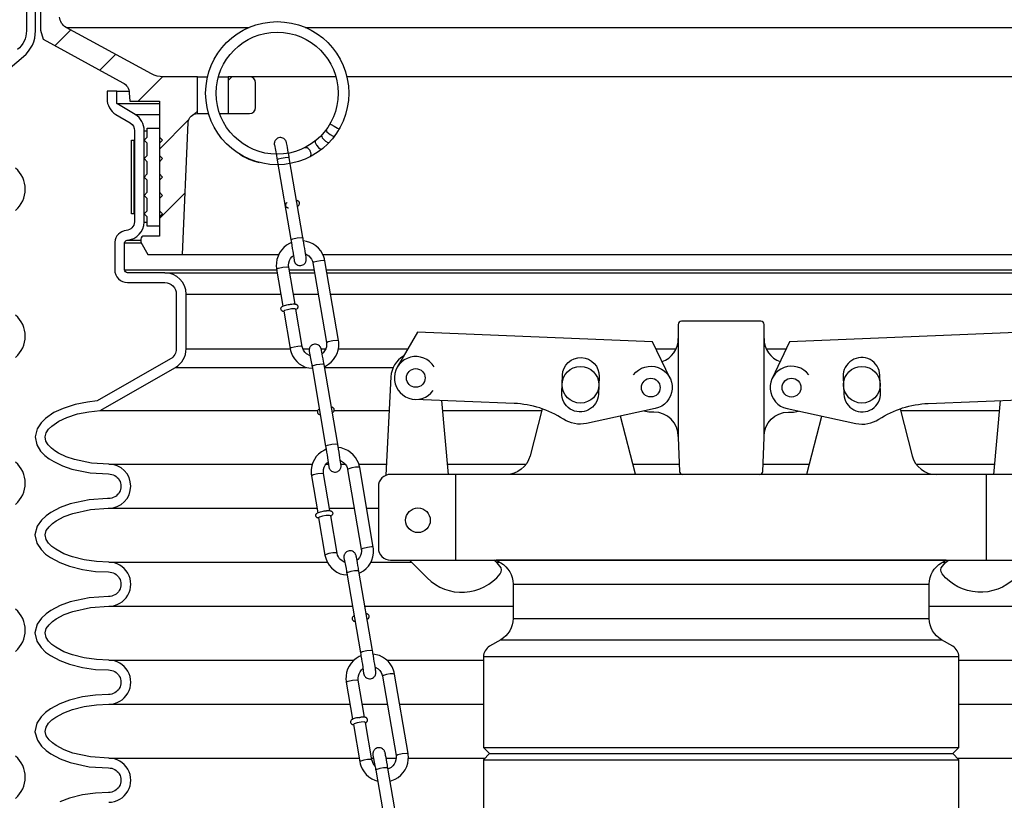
# Model space of a CAD drawing. Extents: x -169 to 7270, y -140 to 2984.
# Tile 622 of 656: x 6738.54 to 6748.59, y 974.54 to 982.5. Entities that reach past the tile are written whole.
import ezdxf

# ---------------------------------------------------------------- set-up
doc = ezdxf.new("R2010")
doc.units = 0
doc.header["$MEASUREMENT"] = 0
doc.header["$PDSIZE"] = 1
doc.layers.get('DEFPOINTS').update_dxf_attribs({"linetype": 'CONTINUOUS'})
for name, color, linetype in [('ADAPTOR', 3, 'CONTINUOUS'), ('DIM', 3, 'CONTINUOUS'), ('FILL-CAP', 1, 'CONTINUOUS'), ('MULTI-PORT-SHROUD', 1, 'CONTINUOUS'), ('MULTI-PORT-SPILL-BUCKET', 1, 'CONTINUOUS'), ('MULTI-PORT-SPILL-BUCKET-HATCH', 7, 'CONTINUOUS'), ('MULTI-PORT-SPILL-BUCKET-SHROUD', 1, 'CONTINUOUS')]:
    doc.layers.add(name, color=color, linetype=linetype)
doc.styles.add('SIMPLEX', font='simplex')
doc.dimstyles.new('DIM64', dxfattribs={"dimscale": 64, "dimtxt": 0.09375, "dimasz": 0.09375, "dimexe": 0.0625, "dimexo": 0.0625, "dimgap": 0.046875, "dimtad": 1, "dimdec": 4, "dimzin": 3, "dimdsep": 46, "dimlunit": 4, "dimtxsty": 'SIMPLEX', "dimcen": 0, "dimclrd": 256, "dimclre": 256, "dimclrt": 256, "dimadec": 0, "dimazin": 0, "dimtfac": 1, "dimtdec": 4, "dimtmove": 0, "dimatfit": 3, "dimfxl": 1, "dimfrac": 2, "dimtolj": 1, "dimtzin": 0, "dimarcsym": 0})

# ---------------------------------------------------------------- blocks, each defined once
blk = doc.blocks.new('*D74')
at = {"layer": 'DEFPOINTS', "color": 0, "transparency": 16777216}
for p in [(7015.7, 978.296), (6391.694, 978.015), (6391.694, 700.523)]:
    blk.add_point(p, dxfattribs=at)
at = {"layer": 'DIM', "lineweight": -2, "transparency": 16777216}
for p, q in [((7015.7, 974.296), (7015.7, 696.523)), ((6391.694, 974.015), (6391.694, 696.523)), ((7009.7, 700.523), (6397.694, 700.523))]:
    blk.add_line(p, q, dxfattribs=at)
at = {"layer": 'DIM', "transparency": 16777216}
for points in [[(6397.694, 701.523), (6397.694, 699.523), (6391.694, 700.523)], [(7009.7, 701.523), (7009.7, 699.523), (7015.7, 700.523)]]:
    blk.add_solid(points, dxfattribs=at)
at = {"layer": 'DIM', "transparency": 16777216, "insert": (6703.697, 708.095), "char_height": 6, "attachment_point": 5, "style": 'SIMPLEX'}
blk.add_mtext('\\A1;52\'-0" (F.V. TANK SLAB)', dxfattribs=at)

msp = doc.modelspace()

# ---------------------------------------------------------------- hatches: boundary and pattern name
at = {"layer": 'MULTI-PORT-SPILL-BUCKET-HATCH', "linetype": 'Continuous'}
h = msp.add_hatch(dxfattribs=at)
h.set_pattern_fill('LINE', color=256, scale=4, angle=45, style=0)
h.set_pattern_definition([(45, (-1092.26194, -220.5046), (-0.35355339, 0.35355339), [])])
edge = h.paths.add_edge_path(flags=17)
edge.add_line((6739.76295, 984.13971), (6739.76295, 984.54596))
edge.add_line((6739.76295, 984.54596), (6739.7942, 984.57721))
edge.add_line((6739.7942, 984.57721), (6739.8567, 984.57721))
edge.add_line((6739.8567, 984.57721), (6739.88967, 984.54424))
edge.add_line((6739.88967, 984.54424), (6739.90743, 984.20549))
edge.add_arc((6739.84501, 984.20222), 0.0625, -89.997947, 3.00213, ccw=False)
edge.add_line((6739.84501, 984.13971), (6739.76295, 984.13971))
edge = h.paths.add_edge_path()
edge.add_line((6740.88489, 981.92096), (6740.66641, 981.92096))
edge.add_line((6740.66641, 981.92096), (6740.66641, 981.54596))
edge.add_line((6740.66641, 981.54596), (6740.88489, 981.54596))
edge.add_arc((6740.88489, 981.60846), 0.0625, 270, 360)
edge.add_line((6740.94739, 981.60846), (6740.94739, 981.85846))
edge.add_arc((6740.88489, 981.85846), 0.0625, 360, 450)
edge = h.paths.add_edge_path()
edge.add_arc((6739.01981, 984.01471), 0.125, 90, 182, ccw=False)
edge.add_line((6739.01981, 984.13971), (6739.38795, 984.13971))
edge.add_line((6739.38795, 984.13971), (6739.38795, 984.54596))
edge.add_line((6739.38795, 984.54596), (6739.3567, 984.57721))
edge.add_line((6739.3567, 984.57721), (6739.01714, 984.57721))
edge.add_arc((6739.01714, 984.56222), 0.015, 89.988796, 191.010479)
edge.add_line((6739.00242, 984.55935), (6739.02359, 984.45043))
edge.add_arc((6738.99291, 984.44447), 0.03125, -90.001442, 10.998303, ccw=False)
edge.add_line((6738.99291, 984.41322), (6738.80098, 984.41322))
edge.add_arc((6738.80098, 984.44447), 0.03125, 169.000573, 270.000319, ccw=False)
edge.add_line((6738.7703, 984.45043), (6738.79147, 984.55936))
edge.add_arc((6738.77637, 984.5619), 0.01532, 350.426599, 451.426344)
edge.add_line((6738.77599, 984.57721), (6738.60518, 984.57721))
edge.add_line((6738.60518, 984.57721), (6738.57708, 984.54601))
edge.add_line((6738.57708, 984.54601), (6738.59994, 984.10986))
edge.add_arc((6738.84961, 984.12295), 0.25001, 182.999594, 197.899614)
edge.add_line((6738.6117, 984.0461), (6738.67167, 983.86044))
edge.add_arc((6738.43377, 983.7836), 0.25, 1.999905, 17.899997, ccw=False)
edge.add_line((6738.68361, 983.79232), (6738.69986, 983.32721))
edge.add_line((6738.69986, 983.32721), (6738.7504, 983.32721))
edge.add_line((6738.7504, 983.32721), (6738.7504, 982.39677))
edge.add_line((6738.7504, 982.39677), (6738.77785, 982.30378))
edge.add_line((6738.77785, 982.30378), (6739.59215, 981.86064))
edge.add_arc((6739.5324, 981.75085), 0.125, 2.999956, 61.445298, ccw=False)
edge.add_line((6739.65723, 981.75739), (6739.66176, 981.67096))
edge.add_line((6739.66176, 981.67096), (6739.96544, 981.67096))
edge.add_line((6739.96544, 981.67096), (6739.96544, 980.29596))
edge.add_line((6739.96544, 980.29596), (6739.80669, 980.29596))
edge.add_arc((6739.80669, 980.26471), 0.03125, 90, 180)
edge.add_line((6739.77544, 980.26471), (6739.77544, 980.23346))
edge.add_line((6739.77544, 980.23346), (6739.84761, 980.10846))
edge.add_line((6739.84761, 980.10846), (6740.20045, 980.10846))
edge.add_line((6740.20045, 980.10846), (6740.25929, 981.4563))
edge.add_arc((6740.35295, 981.45221), 0.09375, 90, 177.500009, ccw=False)
edge.add_line((6740.35295, 981.54596), (6740.35295, 981.92096))
edge.add_line((6740.35295, 981.92096), (6740.00255, 981.92096))
edge.add_arc((6740.00255, 982.17096), 0.25, 241.444909, 269.999756, ccw=False)
edge.add_line((6739.88306, 981.95137), (6739.01172, 982.42555))
edge.add_arc((6739.07147, 982.53535), 0.125, 182.000071, 241.445207, ccw=False)
edge.add_line((6738.94655, 982.53098), (6738.89488, 984.01035))

# ---------------------------------------------------------------- linework, layer by layer
at = {"layer": 'ADAPTOR', "color": 7}
for p, q in [((6743.57598, 976.74503), (6747.82598, 976.74503)), ((6743.57598, 976.393), (6747.82651, 976.393)), ((6743.45038, 976.17677), (6747.95158, 976.17677)), ((6748.12726, 976.00251), (6743.2747, 976.00251)), ((6743.27416, 975.0773), (6748.12673, 975.0773)), ((6743.33666, 975.0148), (6748.06423, 975.0148)), ((6743.27416, 974.9523), (6748.12673, 974.9523))]:
    msp.add_line(p, q, dxfattribs=at)
at = {"layer": 'ADAPTOR', "linetype": 'Continuous'}
msp.add_lwpolyline([(6748.12673, 974.02709), (6748.12673, 974.9523), (6748.06423, 975.0148), (6748.12673, 975.0773), (6748.12673, 976.00217, 0.26792575), (6748.06424, 976.11041), (6747.95043, 976.17613, -0.26792575), (6747.82544, 976.39263), (6747.82544, 976.74487, -0.26744182), (6747.95004, 976.96114), (6747.99775, 976.98881), (6743.40314, 976.98881), (6743.45085, 976.96114, -0.26744182), (6743.57544, 976.74487), (6743.57544, 976.39263, -0.26792575), (6743.45046, 976.17613), (6743.33665, 976.11041, 0.26792575), (6743.27416, 976.00217), (6743.27416, 975.0773), (6743.33666, 975.0148), (6743.27416, 974.9523), (6743.27416, 974.02709)], format="xyb", dxfattribs=at)
at = {"layer": 'FILL-CAP', "linetype": 'Continuous'}
for p, q in [((6742.91539, 977.86381), (6742.84951, 978.61793)), ((6748.4855, 977.86381), (6748.55138, 978.61793)), ((6745.26294, 978.24931), (6745.26294, 978.23881))]:
    msp.add_line(p, q, dxfattribs=at)
at = {"layer": 'FILL-CAP', "color": 2, "linetype": 'Continuous'}
for p, q in [((6744.82498, 977.86457), (6744.67225, 978.45874)), ((6746.57591, 977.86457), (6746.72864, 978.45874)), ((6742.99294, 976.98881), (6742.99294, 977.86381)), ((6748.40794, 976.98881), (6748.40794, 977.86381))]:
    msp.add_line(p, q, dxfattribs=at)
at = {"layer": 'FILL-CAP', "linetype": 'Continuous'}
for points in [[(6746.09467, 977.86381, 0.40402622), (6746.1259, 977.89397), (6746.13794, 978.23881), (6746.13794, 978.24931), (6746.13794, 979.39506, 0.41421356), (6746.10669, 979.42631), (6745.29419, 979.42631, 0.41421356), (6745.26294, 979.39506), (6745.26294, 978.23881), (6745.27499, 977.89397, 0.40402622), (6745.30622, 977.86381)], [(6742.4587, 979.06988, 0.2587825), (6742.32867, 978.86016), (6742.27772, 977.85434)], [(6744.80632, 978.87964, -1.44499019), (6745.02802, 978.53552), (6744.3256, 978.38393, -0.19970767), (6744.08987, 978.42723, 0.13452379), (6743.58629, 978.58769), (6742.57367, 978.62926)], [(6746.59457, 978.87964, 1.44499019), (6746.37287, 978.53552), (6747.07529, 978.38393, 0.19970767), (6747.31102, 978.42723, -0.13452379), (6747.8146, 978.58769), (6748.82722, 978.62926)]]:
    msp.add_lwpolyline(points, format="xyb", dxfattribs=at)
for points in [[(6745.17937, 978.84341), (6745.0011, 979.2177), (6742.60187, 979.31618), (6742.39352, 978.95775)], [(6749.00737, 978.95775), (6748.79902, 979.31618), (6746.39979, 979.2177), (6746.22152, 978.84341)]]:
    msp.add_lwpolyline(points, dxfattribs=at)
for points in [[(6744.07983, 978.87645, -1), (6744.45451, 978.86107), (6744.44713, 978.68122, -1.00000015), (6744.07244, 978.6966)], [(6747.32106, 978.87645, 1), (6746.94638, 978.86107), (6746.95376, 978.68122, 1.00000015), (6747.32845, 978.6966)], [(6749.07544, 976.98881, 0.41421356), (6749.20044, 977.11381), (6749.20044, 977.73881, 0.41421356), (6749.07544, 977.86381), (6742.32544, 977.86381, 0.41421356), (6742.20044, 977.73881), (6742.20044, 977.11381, 0.41421356), (6742.32544, 976.98881)]]:
    msp.add_lwpolyline(points, format="xyb", close=True, dxfattribs=at)
at = {"layer": 'FILL-CAP', "color": 2, "linetype": 'Continuous'}
for points in [[(6743.87283, 978.53337), (6743.74898, 978.05157, -0.34229985), (6743.50685, 977.86381)], [(6745.26294, 978.24931, 0.41421356), (6745.01294, 978.49931), (6744.98194, 978.49931, -0.08282474), (6744.90969, 978.50998)], [(6746.13794, 978.24931, -0.41421356), (6746.38794, 978.49931), (6746.41895, 978.49931, 0.08282474), (6746.4912, 978.50998)], [(6747.52806, 978.53337), (6747.65191, 978.05157, 0.34229985), (6747.89404, 977.86381)], [(6742.51762, 976.98881), (6742.70047, 976.80669, 0.44640039), (6743.44374, 976.84861, 0.36107386), (6743.44228, 976.92845, 0.04329968), (6743.38041, 976.98881)], [(6748.88327, 976.98881), (6748.70042, 976.80669, -0.44640039), (6747.95715, 976.84861, -0.36107386), (6747.95861, 976.92845, -0.04329968), (6748.02048, 976.98881)]]:
    msp.add_lwpolyline(points, format="xyb", dxfattribs=at)
at = {"layer": 'FILL-CAP', "color": 1, "linetype": 'Continuous'}
for centre, radius in [((6742.58264, 978.84782), 0.0955), ((6744.26348, 978.77883), 0.1875), ((6747.13741, 978.77883), 0.1875), ((6744.98194, 978.74931), 0.0955), ((6746.41894, 978.74931), 0.096), ((6742.60494, 977.39581), 0.126)]:
    msp.add_circle(centre, radius, dxfattribs=at)
at = {"layer": 'FILL-CAP', "color": 2, "linetype": 'Continuous'}
for centre, start, end in [((6745.01294, 979.24931), 289.892293, 0), ((6746.38794, 979.24931), 180, 250.107707)]:
    msp.add_arc(centre, 0.25, start, end, dxfattribs=at)
at = {"layer": 'FILL-CAP', "linetype": 'Continuous'}
msp.add_arc((6742.58272, 978.84782), 0.2188, 31.207476, 324.090131, dxfattribs=at)
at = {"layer": 'MULTI-PORT-SHROUD', "color": 1, "linetype": 'Continuous'}
for points in [[(6737.94432, 981.59537), (6738.57765, 982.1268, 0.22169529), (6738.70045, 982.39012), (6738.70045, 983.27355), (6738.6067, 983.27355), (6738.6067, 982.39013, -0.22169529), (6738.51739, 982.19861)], [(6738.49578, 980.5581, 0.46630723), (6738.49578, 980.989)], [(6738.49578, 979.0581, 0.46630723), (6738.49578, 979.489)], [(6738.49578, 977.5581, 0.46630723), (6738.49578, 977.989)], [(6738.49578, 976.0581, 0.46630723), (6738.49578, 976.489)], [(6738.49578, 974.5581, 0.46630694), (6738.49578, 974.989)]]:
    msp.add_lwpolyline(points, format="xyb", dxfattribs=at)
at = {"layer": 'MULTI-PORT-SPILL-BUCKET', "color": 7, "linetype": 'Continuous'}
for p, q in [((6739.01172, 982.42555), (6740.88172, 982.42555)), ((6741.45389, 982.42555), (6752.38917, 982.42555)), ((6740.35295, 981.92096), (6740.45696, 981.92096)), ((6740.56767, 981.92096), (6740.66641, 981.92096)), ((6741.76794, 981.92096), (6740.88489, 981.92096)), ((6750.516, 981.92096), (6741.87866, 981.92096)), ((6740.35295, 981.54596), (6740.46769, 981.54596)), ((6740.58042, 981.54596), (6740.66641, 981.54596)), ((6740.20045, 980.10846), (6741.18453, 980.10846)), ((6741.63323, 980.10846), (6751.20045, 980.10846))]:
    msp.add_line(p, q, dxfattribs=at)
at = {"layer": 'MULTI-PORT-SPILL-BUCKET', "color": 1, "linetype": 'Continuous'}
for p, q in [((6741.35931, 979.54605), (6741.35943, 979.5461)), ((6741.71459, 977.43809), (6741.71471, 977.43814)), ((6741.99076, 975.38084), (6741.97764, 975.37804)), ((6742.00394, 975.38298), (6741.99076, 975.38084)), ((6741.99861, 975.38181), (6742.00043, 975.38211)), ((6742.00043, 975.38211), (6742.00225, 975.3824)), ((6742.00225, 975.3824), (6742.01265, 975.38391)), ((6742.00418, 975.38301), (6742.00394, 975.38298)), ((6742.00443, 975.38304), (6742.00418, 975.38301)), ((6742.01265, 975.38391), (6742.02267, 975.38508)), ((6742.02562, 975.38567), (6742.02259, 975.38527)), ((6742.02857, 975.38601), (6742.02562, 975.38567)), ((6742.04124, 975.38691), (6742.02857, 975.38601)), ((6742.05225, 975.38688), (6742.04124, 975.38691)), ((6742.05898, 975.38646), (6742.05225, 975.38688)), ((6742.06543, 975.38548), (6742.05898, 975.38646)), ((6742.06894, 975.3846), (6742.06543, 975.38548)), ((6742.07256, 975.38331), (6742.06894, 975.3846)), ((6742.07568, 975.38181), (6742.07256, 975.38331)), ((6742.07881, 975.37985), (6742.07568, 975.38181)), ((6742.08183, 975.37734), (6742.07881, 975.37985)), ((6741.91717, 975.34109), (6741.91697, 975.33597)), ((6741.91697, 975.33597), (6741.91775, 975.33088)), ((6741.91829, 975.34593), (6741.91717, 975.34109)), ((6741.91775, 975.33088), (6741.91949, 975.32609)), ((6741.92021, 975.35035), (6741.91829, 975.34593)), ((6741.91949, 975.32609), (6741.92205, 975.32178)), ((6741.92279, 975.35428), (6741.92021, 975.35035)), ((6741.92205, 975.32178), (6741.92473, 975.31863)), ((6741.92571, 975.35755), (6741.92279, 975.35428)), ((6741.92473, 975.31863), (6741.92774, 975.316)), ((6741.93028, 975.36133), (6741.92571, 975.35755)), ((6741.92774, 975.316), (6741.93084, 975.31395)), ((6741.93501, 975.36418), (6741.93028, 975.36133)), ((6741.93084, 975.31395), (6741.93395, 975.31238)), ((6741.93395, 975.31238), (6741.93749, 975.31105)), ((6741.94405, 975.36833), (6741.93501, 975.36418)), ((6741.93749, 975.31105), (6741.94092, 975.31013)), ((6741.94092, 975.31013), (6741.94648, 975.30916)), ((6741.95441, 975.37193), (6741.94405, 975.36833)), ((6741.95439, 975.31947), (6741.94599, 975.31287)), ((6741.98463, 975.3287), (6741.95439, 975.31947)), ((6741.96538, 975.37503), (6741.95441, 975.37193)), ((6741.97764, 975.37804), (6741.96538, 975.37503)), ((6742.0246, 975.33568), (6741.98463, 975.3287)), ((6742.05744, 975.33748), (6742.0246, 975.33568)), ((6742.06931, 975.33333), (6742.05744, 975.33748)), ((6742.06987, 975.33012), (6742.06999, 975.33017)), ((6742.06999, 975.33017), (6742.07627, 975.33367)), ((6742.07627, 975.33367), (6742.0822, 975.33869)), ((6742.08456, 975.37432), (6742.08183, 975.37734)), ((6742.0822, 975.33869), (6742.08495, 975.34202)), ((6742.0872, 975.37019), (6742.08456, 975.37432)), ((6742.08495, 975.34202), (6742.08734, 975.34594)), ((6742.08907, 975.36559), (6742.0872, 975.37019)), ((6742.08734, 975.34594), (6742.08911, 975.35048)), ((6742.09006, 975.36053), (6742.08907, 975.36559)), ((6742.08911, 975.35048), (6742.09006, 975.35539)), ((6742.09006, 975.35539), (6742.09006, 975.36053))]:
    msp.add_line(p, q, dxfattribs=at)
at = {"layer": 'MULTI-PORT-SPILL-BUCKET', "linetype": 'Continuous'}
msp.add_lwpolyline([(6738.7504, 983.32721), (6738.7504, 982.39677), (6738.77785, 982.30378), (6739.59215, 981.86064, -0.26069176), (6739.65723, 981.75739), (6739.66176, 981.67096), (6739.96544, 981.67096), (6739.96544, 980.29596), (6739.80669, 980.29596, 0.41421356), (6739.77544, 980.26471), (6739.77544, 980.23346), (6739.84761, 980.10846), (6740.20045, 980.10846), (6740.25929, 981.4563, -0.40149071), (6740.35295, 981.54596), (6740.35295, 981.54596), (6740.35295, 981.92096), (6740.00255, 981.92096, -0.12524277), (6739.88306, 981.95137), (6739.01172, 982.42555, -0.265356), (6738.94655, 982.53098)], format="xyb", dxfattribs=at)
msp.add_lwpolyline([(6740.88489, 981.92096), (6740.66641, 981.92096), (6740.66641, 981.54596), (6740.88489, 981.54596, 0.41421356), (6740.94739, 981.60846), (6740.94739, 981.85846, 0.41421356)], format="xyb", close=True, dxfattribs=at)
at = {"layer": 'MULTI-PORT-SPILL-BUCKET', "color": 7, "linetype": 'Continuous'}
for points in [[(6741.70765, 981.44264), (6741.71885, 981.43503), (6741.75092, 981.41599), (6741.78486, 981.39684), (6741.8008, 981.38878)], [(6741.6206, 981.3257), (6741.62737, 981.29993), (6741.66047, 981.26557), (6741.68519, 981.25113), (6741.6979, 981.25134)], [(6741.66672, 981.38049), (6741.67613, 981.36027), (6741.71025, 981.33154), (6741.73851, 981.3167), (6741.75278, 981.31648)], [(6741.55695, 981.2671), (6741.556, 981.25036), (6741.56906, 981.22488), (6741.59079, 981.19861), (6741.61147, 981.18259), (6741.62145, 981.18136)], [(6741.50534, 981.10605), (6741.51143, 981.11703), (6741.51378, 981.13188), (6741.51182, 981.14703), (6741.50582, 981.16322), (6741.50347, 981.16762), (6741.49444, 981.18028), (6741.48407, 981.18995), (6741.4727, 981.19652), (6741.4472, 981.19678)], [(6741.29122, 981.09288), (6741.27889, 981.0966), (6741.24757, 981.09488), (6741.20933, 981.08837), (6741.17889, 981.07959), (6741.168, 981.07191)], [(6741.30774, 980.25588), (6741.32599, 980.26627), (6741.37216, 980.27681), (6741.41334, 980.28075), (6741.43093, 980.27705)], [(6741.65509, 980.04202), (6741.64236, 980.04565), (6741.61096, 980.04389), (6741.57289, 980.0374), (6741.54268, 980.02866), (6741.53187, 980.021)], [(6741.16211, 979.95877), (6741.18057, 979.96915), (6741.22656, 979.97961), (6741.26772, 979.9835), (6741.28533, 979.97978)], [(6741.67023, 979.20966), (6741.68891, 979.22002), (6741.7347, 979.23042), (6741.77587, 979.23431), (6741.79347, 979.23058)], [(6741.42369, 979.16843), (6741.41069, 979.17199), (6741.37924, 979.17017), (6741.34127, 979.16367), (6741.31121, 979.15495), (6741.30048, 979.14733)], [(6741.6465, 978.98491), (6741.63417, 978.98863), (6741.60285, 978.98691), (6741.56461, 978.9804), (6741.53417, 978.97162), (6741.52327, 978.96394)], [(6741.66224, 978.15244), (6741.6805, 978.16282), (6741.72666, 978.17336), (6741.76784, 978.1773), (6741.78543, 978.17361)], [(6742.01037, 977.93406), (6741.99765, 977.93769), (6741.96625, 977.93593), (6741.92817, 977.92943), (6741.89796, 977.92069), (6741.88715, 977.91304)], [(6741.51739, 977.8508), (6741.53585, 977.86118), (6741.58184, 977.87165), (6741.62301, 977.87554), (6741.64061, 977.87181)], [(6742.02552, 977.10169), (6742.04419, 977.11205), (6742.08999, 977.12245), (6742.13116, 977.12634), (6742.14875, 977.12261)], [(6741.77897, 977.06047), (6741.76598, 977.06403), (6741.73452, 977.06221), (6741.69655, 977.0557), (6741.66649, 977.04698), (6741.65577, 977.03936)], [(6742.00178, 976.87695), (6741.98945, 976.88066), (6741.95813, 976.87894), (6741.91989, 976.87243), (6741.88946, 976.86365), (6741.87856, 976.85598)], [(6742.01752, 976.04447), (6742.03578, 976.05486), (6742.08194, 976.0654), (6742.12312, 976.06933), (6742.14071, 976.06564)], [(6742.36565, 975.82609), (6742.35293, 975.82972), (6742.32153, 975.82796), (6742.28345, 975.82147), (6742.25324, 975.81272), (6742.24243, 975.80507)], [(6741.87267, 975.74283), (6741.89113, 975.75322), (6741.93712, 975.76368), (6741.97829, 975.76757), (6741.99589, 975.76385)], [(6742.3808, 974.99372), (6742.39947, 975.00409), (6742.44527, 975.01448), (6742.48644, 975.01838), (6742.50403, 975.01464)], [(6742.13425, 974.9525), (6742.12126, 974.95606), (6742.0898, 974.95424), (6742.05183, 974.94774), (6742.02177, 974.93902), (6742.01105, 974.93139)], [(6742.29768, 974.86719), (6742.28535, 974.87091), (6742.25403, 974.86919), (6742.21579, 974.86268), (6742.18535, 974.8539), (6742.17445, 974.84623)]]:
    msp.add_lwpolyline(points, dxfattribs=at)
at = {"layer": 'MULTI-PORT-SPILL-BUCKET', "color": 2, "linetype": 'Continuous'}
msp.add_lwpolyline([(6739.84044, 980.49222), (6739.80919, 980.52347), (6739.84044, 980.55472), (6739.84044, 980.67972), (6739.80919, 980.71097), (6739.84044, 980.74222), (6739.84044, 980.86722), (6739.80919, 980.89847), (6739.84044, 980.92972), (6739.84044, 981.05472), (6739.80919, 981.08597), (6739.84044, 981.11722), (6739.84044, 981.24222), (6739.80919, 981.27347), (6739.84044, 981.30472), (6739.84044, 981.39847), (6739.96544, 981.39847), (6739.96544, 981.30472), (6739.99669, 981.27347), (6739.96544, 981.24222), (6739.96544, 981.11722), (6739.99669, 981.08597), (6739.96544, 981.05472), (6739.96544, 980.92972), (6739.99669, 980.89847), (6739.96544, 980.86722), (6739.96544, 980.74222), (6739.99669, 980.71097), (6739.96544, 980.67972), (6739.96544, 980.55472), (6739.99669, 980.52347), (6739.96544, 980.49222), (6739.96544, 980.39847), (6739.84044, 980.39847)], close=True, dxfattribs=at)
at = {"layer": 'MULTI-PORT-SPILL-BUCKET', "color": 1, "linetype": 'Continuous'}
for points in [[(6741.23542, 981.2902), (6741.22587, 981.29545), (6741.21553, 981.29895), (6741.20475, 981.3006), (6741.19339, 981.3003), (6741.18227, 981.29796), (6741.17228, 981.29391), (6741.16315, 981.28821), (6741.15662, 981.28256), (6741.15093, 981.27607), (6741.14687, 981.27004), (6741.14354, 981.2636), (6741.14135, 981.25796), (6741.13973, 981.2522), (6741.13886, 981.24768), (6741.13834, 981.2434), (6741.13816, 981.24071), (6741.13809, 981.23834), (6741.13809, 981.23648), (6741.13814, 981.2349), (6741.13823, 981.2329), (6741.13835, 981.23121), (6741.13869, 981.22748), (6741.15982, 981.11909), (6741.16473, 981.09089), (6741.16635, 981.08148), (6741.168, 981.07191), (6741.30695, 980.26048), (6741.30961, 980.24487), (6741.31225, 980.22929), (6741.31728, 980.1993), (6741.32211, 980.17004), (6741.3266, 980.14246), (6741.3395, 980.04924), (6741.34045, 980.04456), (6741.34276, 980.03718), (6741.34362, 980.03486), (6741.34469, 980.03225), (6741.34677, 980.02796), (6741.34937, 980.02348), (6741.35377, 980.01741), (6741.35892, 980.01187), (6741.3674, 980.00508), (6741.37696, 979.99983), (6741.38729, 979.99633), (6741.39808, 979.99468), (6741.40944, 979.99498), (6741.42056, 979.99732), (6741.43054, 980.00138), (6741.43968, 980.00707), (6741.44621, 980.01272), (6741.45189, 980.01921), (6741.45595, 980.02524), (6741.45928, 980.03168), (6741.46148, 980.03732), (6741.4631, 980.04308), (6741.46397, 980.0476), (6741.46449, 980.05188), (6741.46467, 980.05457), (6741.46473, 980.05694), (6741.46473, 980.05881), (6741.46469, 980.06038), (6741.46459, 980.06238), (6741.46448, 980.06406), (6741.46414, 980.0678), (6741.46372, 980.07145), (6741.46221, 980.08298), (6741.46002, 980.0982), (6741.45693, 980.11856), (6741.45314, 980.14276), (6741.44892, 980.16908), (6741.44425, 980.19768), (6741.43928, 980.22764), (6741.43414, 980.25816), (6741.43215, 980.26987), (6741.43015, 980.28158), (6741.2912, 981.09301), (6741.28853, 981.10856), (6741.28591, 981.12366), (6741.28101, 981.15161), (6741.27644, 981.17732), (6741.27234, 981.20006), (6741.26871, 981.2193), (6741.26555, 981.2349), (6741.26333, 981.24603), (6741.26238, 981.25072), (6741.26006, 981.2581), (6741.25921, 981.26042), (6741.25814, 981.26303), (6741.25606, 981.26732), (6741.25345, 981.2718), (6741.24906, 981.27787), (6741.2439, 981.28341)], [(6741.5907, 979.18223), (6741.58114, 979.18748), (6741.57081, 979.19098), (6741.56002, 979.19263), (6741.54866, 979.19233), (6741.53755, 979.18999), (6741.52756, 979.18594), (6741.51842, 979.18024), (6741.51189, 979.17459), (6741.50621, 979.1681), (6741.50215, 979.16207), (6741.49882, 979.15563), (6741.49663, 979.14999), (6741.49501, 979.14423), (6741.49414, 979.13971), (6741.49361, 979.13543), (6741.49343, 979.13274), (6741.49337, 979.13037), (6741.49337, 979.12851), (6741.49342, 979.12693), (6741.49351, 979.12493), (6741.49363, 979.12324), (6741.49397, 979.11951), (6741.5151, 979.01112), (6741.52001, 978.98292), (6741.52163, 978.97351), (6741.52327, 978.96394), (6741.66222, 978.15251), (6741.66489, 978.1369), (6741.66753, 978.12132), (6741.67256, 978.09133), (6741.67739, 978.06207), (6741.68188, 978.03449), (6741.69478, 977.94127), (6741.69573, 977.93659), (6741.69804, 977.92921), (6741.6989, 977.92689), (6741.69997, 977.92428), (6741.70205, 977.91999), (6741.70465, 977.91551), (6741.70905, 977.90944), (6741.7142, 977.9039), (6741.72268, 977.89711), (6741.73224, 977.89186), (6741.74257, 977.88836), (6741.75336, 977.88671), (6741.76472, 977.88701), (6741.77584, 977.88935), (6741.78582, 977.89341), (6741.79496, 977.8991), (6741.80149, 977.90475), (6741.80717, 977.91124), (6741.81123, 977.91727), (6741.81456, 977.92371), (6741.81675, 977.92935), (6741.81838, 977.93511), (6741.81924, 977.93963), (6741.81977, 977.94391), (6741.81995, 977.9466), (6741.82001, 977.94897), (6741.82001, 977.95084), (6741.81997, 977.95241), (6741.81987, 977.95441), (6741.81975, 977.95609), (6741.81941, 977.95983), (6741.819, 977.96349), (6741.81749, 977.97501), (6741.8153, 977.99023), (6741.81221, 978.01059), (6741.80842, 978.03479), (6741.8042, 978.06111), (6741.79953, 978.08971), (6741.79456, 978.11967), (6741.78942, 978.15019), (6741.78743, 978.1619), (6741.78543, 978.17361), (6741.64648, 978.98504), (6741.64381, 979.00059), (6741.64119, 979.01569), (6741.63629, 979.04364), (6741.63172, 979.06935), (6741.62762, 979.09209), (6741.62398, 979.11133), (6741.62083, 979.12693), (6741.6186, 979.13806), (6741.61766, 979.14275), (6741.61534, 979.15013), (6741.61449, 979.15245), (6741.61341, 979.15506), (6741.61133, 979.15935), (6741.60873, 979.16383), (6741.60433, 979.1699), (6741.59918, 979.17544)], [(6741.94598, 977.07426), (6741.93643, 977.07951), (6741.92609, 977.08301), (6741.91531, 977.08467), (6741.90395, 977.08437), (6741.89283, 977.08202), (6741.88284, 977.07797), (6741.87371, 977.07227), (6741.86718, 977.06662), (6741.86149, 977.06014), (6741.85743, 977.0541), (6741.8541, 977.04766), (6741.85191, 977.04202), (6741.85029, 977.03626), (6741.84942, 977.03174), (6741.8489, 977.02747), (6741.84872, 977.02477), (6741.84865, 977.0224), (6741.84865, 977.02054), (6741.8487, 977.01897), (6741.84879, 977.01697), (6741.84891, 977.01528), (6741.84925, 977.01154), (6741.87038, 976.90316), (6741.87529, 976.87496), (6741.87691, 976.86554), (6741.87856, 976.85598), (6742.01751, 976.04455), (6742.02017, 976.02894), (6742.02281, 976.01336), (6742.02784, 975.98336), (6742.03267, 975.95411), (6742.03716, 975.92652), (6742.05006, 975.83331), (6742.05101, 975.82862), (6742.05332, 975.82125), (6742.05418, 975.81893), (6742.05525, 975.81632), (6742.05733, 975.81202), (6742.05993, 975.80754), (6742.06433, 975.80148), (6742.06948, 975.79594), (6742.07797, 975.78915), (6742.08752, 975.7839), (6742.09786, 975.7804), (6742.10864, 975.77874), (6742.12, 975.77904), (6742.13112, 975.78139), (6742.1411, 975.78544), (6742.15024, 975.79114), (6742.15677, 975.79679), (6742.16245, 975.80327), (6742.16651, 975.8093), (6742.16984, 975.81575), (6742.17204, 975.82139), (6742.17366, 975.82715), (6742.17453, 975.83167), (6742.17505, 975.83594), (6742.17523, 975.83864), (6742.1753, 975.84101), (6742.17529, 975.84287), (6742.17525, 975.84444), (6742.17515, 975.84644), (6742.17504, 975.84813), (6742.1747, 975.85187), (6742.17428, 975.85552), (6742.17277, 975.86705), (6742.17058, 975.88226), (6742.16749, 975.90263), (6742.1637, 975.92682), (6742.15948, 975.95315), (6742.15481, 975.98174), (6742.14984, 976.01171), (6742.1447, 976.04222), (6742.14271, 976.05394), (6742.14071, 976.06565), (6742.00176, 976.87708), (6741.99909, 976.89262), (6741.99647, 976.90773), (6741.99157, 976.93568), (6741.987, 976.96139), (6741.9829, 976.98413), (6741.97927, 977.00336), (6741.97611, 977.01896), (6741.97389, 977.0301), (6741.97294, 977.03478), (6741.97062, 977.04216), (6741.96977, 977.04448), (6741.9687, 977.04709), (6741.96662, 977.05139), (6741.96401, 977.05587), (6741.95962, 977.06193), (6741.95447, 977.06747)]]:
    msp.add_lwpolyline(points, close=True, dxfattribs=at)
for points in [[(6740.78648, 981.13022), (6740.82441, 981.10853), (6740.8792, 981.08221), (6740.93599, 981.06054), (6740.98244, 981.04638)], [(6741.27076, 980.63962), (6741.26455, 980.63559), (6741.26046, 980.63204), (6741.25671, 980.62742), (6741.25433, 980.62303), (6741.25268, 980.61804), (6741.25206, 980.613), (6741.2524, 980.60789), (6741.25388, 980.60256), (6741.25639, 980.59768), (6741.25906, 980.59425), (6741.26214, 980.59135), (6741.26525, 980.58919), (6741.26842, 980.58751), (6741.27183, 980.58618), (6741.27512, 980.58527), (6741.28308, 980.58412)], [(6741.37543, 980.60201), (6741.38451, 980.60766), (6741.388, 980.6109), (6741.39121, 980.61497), (6741.39343, 980.6191), (6741.39497, 980.62368), (6741.39558, 980.62773), (6741.3956, 980.63197), (6741.39465, 980.63711), (6741.39285, 980.6418), (6741.3905, 980.6456), (6741.38762, 980.64894), (6741.38468, 980.65145), (6741.38161, 980.65345), (6741.37835, 980.65506), (6741.37517, 980.65623), (6741.37093, 980.65735), (6741.36674, 980.65804), (6741.36588, 980.65815)], [(6741.31228, 980.22908), (6741.2938, 980.22026), (6741.26334, 980.20178), (6741.23584, 980.17918), (6741.21187, 980.15293), (6741.1919, 980.12357), (6741.17636, 980.09172), (6741.16555, 980.05799), (6741.15971, 980.02307), (6741.15892, 979.98779), (6741.16008, 979.97326), (6741.16211, 979.95877), (6741.22654, 979.58094)], [(6741.65043, 978.96361), (6741.66178, 978.96908), (6741.69223, 978.98757), (6741.71973, 979.01017), (6741.74371, 979.03642), (6741.76368, 979.06578), (6741.77921, 979.09762), (6741.79002, 979.13136), (6741.79586, 979.16628), (6741.79666, 979.20156), (6741.7955, 979.21608), (6741.79347, 979.23058), (6741.65509, 980.04202), (6741.65062, 980.06275), (6741.64444, 980.08288), (6741.63032, 980.11509), (6741.61171, 980.1451), (6741.58896, 980.17218), (6741.56258, 980.19575), (6741.53307, 980.21539), (6741.50105, 980.23067), (6741.46712, 980.2413), (6741.43613, 980.24637)], [(6741.45769, 980.11357), (6741.48931, 980.09431), (6741.50576, 980.07782), (6741.5187, 980.05878), (6741.52678, 980.04064), (6741.53187, 980.021), (6741.67025, 979.20957), (6741.67155, 979.19924), (6741.67196, 979.18892), (6741.66968, 979.16609), (6741.6631, 979.14392), (6741.65218, 979.12302), (6741.63741, 979.10452), (6741.62774, 979.09556)], [(6741.34972, 979.60219), (6741.28533, 979.97978), (6741.28402, 979.99011), (6741.28361, 980.00043), (6741.2859, 980.02326), (6741.29248, 980.04544), (6741.30339, 980.06633), (6741.31817, 980.08483), (6741.33274, 980.09808)], [(6741.23592, 979.52509), (6741.23035, 979.52606), (6741.22693, 979.52699), (6741.22338, 979.52831), (6741.22027, 979.52989), (6741.21718, 979.53193), (6741.21417, 979.53456), (6741.21149, 979.53771), (6741.20892, 979.54203), (6741.20719, 979.54681), (6741.2064, 979.5519), (6741.2066, 979.55702), (6741.20773, 979.56186), (6741.20965, 979.56628), (6741.21223, 979.57021), (6741.21514, 979.57348), (6741.21972, 979.57727), (6741.22445, 979.58012), (6741.23349, 979.58427), (6741.24385, 979.58786), (6741.25482, 979.59096), (6741.26708, 979.59397), (6741.2802, 979.59677), (6741.29338, 979.59892), (6741.30201, 979.60004), (6741.31203, 979.60121), (6741.31506, 979.6016), (6741.318, 979.60195), (6741.33068, 979.60284), (6741.34168, 979.60282), (6741.34842, 979.60239), (6741.35487, 979.60141), (6741.35838, 979.60053), (6741.362, 979.59924), (6741.36512, 979.59775), (6741.36824, 979.59578), (6741.37127, 979.59327), (6741.374, 979.59025), (6741.37664, 979.58612), (6741.3785, 979.58152), (6741.3795, 979.57646), (6741.3795, 979.57133), (6741.37855, 979.56642), (6741.37677, 979.56188), (6741.37438, 979.55795), (6741.37163, 979.55463), (6741.36571, 979.5496), (6741.35943, 979.5461)], [(6741.50299, 979.07323), (6741.46626, 979.09503), (6741.44982, 979.11153), (6741.43687, 979.13057), (6741.4288, 979.14871), (6741.42371, 979.16834), (6741.35865, 979.54982), (6741.34688, 979.55341), (6741.31403, 979.55162), (6741.27407, 979.54463), (6741.24383, 979.5354), (6741.23543, 979.5288), (6741.30049, 979.14733), (6741.30495, 979.12659), (6741.31114, 979.10647), (6741.32525, 979.07426), (6741.34386, 979.04425), (6741.36661, 979.01717), (6741.39299, 978.99359), (6741.42251, 978.97396), (6741.45453, 978.95867), (6741.49085, 978.94991), (6741.52616, 978.94707)], [(6741.59775, 978.52903), (6741.59136, 978.52529), (6741.5871, 978.52194), (6741.58313, 978.51751), (6741.58054, 978.51323), (6741.57866, 978.50833), (6741.57779, 978.50333), (6741.5779, 978.4982), (6741.57912, 978.49281), (6741.58139, 978.48782), (6741.58389, 978.48426), (6741.58683, 978.48122), (6741.58983, 978.47891), (6741.59292, 978.47708), (6741.59626, 978.47559), (6741.5995, 978.47453), (6741.6074, 978.473)], [(6741.73071, 978.49404), (6741.73978, 978.49969), (6741.74328, 978.50293), (6741.74648, 978.507), (6741.74871, 978.51113), (6741.75024, 978.51571), (6741.75086, 978.51976), (6741.75088, 978.524), (6741.74993, 978.52914), (6741.74812, 978.53383), (6741.74578, 978.53763), (6741.7429, 978.54097), (6741.73996, 978.54348), (6741.73689, 978.54548), (6741.73363, 978.54709), (6741.73045, 978.54826), (6741.72621, 978.54938), (6741.72202, 978.55007), (6741.72116, 978.55018)], [(6741.66756, 978.12112), (6741.64908, 978.1123), (6741.61863, 978.09381), (6741.59112, 978.07121), (6741.56715, 978.04496), (6741.54718, 978.0156), (6741.53164, 977.98376), (6741.52083, 977.95002), (6741.51499, 977.9151), (6741.5142, 977.87983), (6741.51536, 977.8653), (6741.51739, 977.8508), (6741.58182, 977.47298)], [(6742.00571, 976.85565), (6742.01706, 976.86112), (6742.04751, 976.87961), (6742.07502, 976.90221), (6742.09899, 976.92845), (6742.11896, 976.95781), (6742.1345, 976.98966), (6742.14531, 977.02339), (6742.15115, 977.05831), (6742.15194, 977.09359), (6742.15078, 977.10812), (6742.14875, 977.12261), (6742.01037, 977.93406), (6742.0059, 977.95479), (6741.99972, 977.97492), (6741.9856, 978.00713), (6741.96699, 978.03713), (6741.94424, 978.06421), (6741.91787, 978.08779), (6741.88835, 978.10742), (6741.85633, 978.12271), (6741.8224, 978.13334), (6741.7914, 978.13841)], [(6741.81297, 978.0056), (6741.84459, 977.98635), (6741.86104, 977.96985), (6741.87399, 977.95081), (6741.88206, 977.93267), (6741.88715, 977.91304), (6742.02553, 977.1016), (6742.02683, 977.09127), (6742.02724, 977.08095), (6742.02496, 977.05812), (6742.01838, 977.03595), (6742.00747, 977.01505), (6741.99269, 976.99655), (6741.98302, 976.98759)], [(6741.705, 977.49423), (6741.64061, 977.87181), (6741.63931, 977.88215), (6741.63889, 977.89246), (6741.64118, 977.9153), (6741.64776, 977.93747), (6741.65867, 977.95836), (6741.67345, 977.97686), (6741.68802, 977.99011)], [(6741.5912, 977.41712), (6741.58564, 977.41809), (6741.58221, 977.41902), (6741.57867, 977.42035), (6741.57556, 977.42192), (6741.57246, 977.42397), (6741.56946, 977.4266), (6741.56677, 977.42974), (6741.56421, 977.43406), (6741.56247, 977.43884), (6741.56168, 977.44393), (6741.56189, 977.44906), (6741.56301, 977.45389), (6741.56493, 977.45832), (6741.56751, 977.46224), (6741.57042, 977.46552), (6741.575, 977.4693), (6741.57973, 977.47215), (6741.58877, 977.4763), (6741.59913, 977.47989), (6741.61011, 977.483), (6741.62236, 977.486), (6741.63548, 977.48881), (6741.64866, 977.49095), (6741.65729, 977.49208), (6741.66732, 977.49324), (6741.67034, 977.49363), (6741.67329, 977.49398), (6741.68596, 977.49488), (6741.69697, 977.49486), (6741.7037, 977.49443), (6741.71015, 977.49344), (6741.71366, 977.49257), (6741.71728, 977.49127), (6741.7204, 977.48978), (6741.72353, 977.48782), (6741.72655, 977.48531), (6741.72929, 977.48228), (6741.73192, 977.47815), (6741.73379, 977.47356), (6741.73478, 977.4685), (6741.73478, 977.46336), (6741.73383, 977.45845), (6741.73206, 977.45391), (6741.72966, 977.44998), (6741.72691, 977.44666), (6741.72099, 977.44164), (6741.71471, 977.43814)], [(6741.85827, 976.96527), (6741.82155, 976.98707), (6741.8051, 977.00357), (6741.79215, 977.0226), (6741.78408, 977.04075), (6741.77899, 977.06038), (6741.71393, 977.44185), (6741.70216, 977.44545), (6741.66932, 977.44365), (6741.62935, 977.43667), (6741.59911, 977.42744), (6741.59071, 977.42084), (6741.65577, 977.03937), (6741.66024, 977.01863), (6741.66642, 976.9985), (6741.68054, 976.96629), (6741.69915, 976.93628), (6741.7219, 976.9092), (6741.74827, 976.88563), (6741.77779, 976.866), (6741.80981, 976.85071), (6741.84613, 976.84195), (6741.88145, 976.83911)], [(6741.95303, 976.42106), (6741.94664, 976.41733), (6741.94238, 976.41398), (6741.93841, 976.40955), (6741.93582, 976.40527), (6741.93394, 976.40036), (6741.93308, 976.39536), (6741.93318, 976.39024), (6741.9344, 976.38484), (6741.93668, 976.37985), (6741.93918, 976.3763), (6741.94212, 976.37326), (6741.94512, 976.37094), (6741.9482, 976.36912), (6741.95155, 976.36763), (6741.95479, 976.36656), (6741.96268, 976.36503)], [(6742.08599, 976.38607), (6742.09507, 976.39173), (6742.09856, 976.39496), (6742.10177, 976.39903), (6742.10399, 976.40316), (6742.10553, 976.40774), (6742.10614, 976.41179), (6742.10617, 976.41604), (6742.10521, 976.42117), (6742.10341, 976.42586), (6742.10106, 976.42967), (6742.09818, 976.433), (6742.09524, 976.43552), (6742.09217, 976.43751), (6742.08891, 976.43912), (6742.08573, 976.4403), (6742.08149, 976.44141), (6742.0773, 976.44211), (6742.07645, 976.44222)], [(6742.02251, 976.01276), (6742.00436, 976.00433), (6741.97391, 975.98584), (6741.9464, 975.96324), (6741.92243, 975.937), (6741.90246, 975.90764), (6741.88692, 975.87579), (6741.87611, 975.84206), (6741.87028, 975.80714), (6741.86948, 975.77186), (6741.87064, 975.75733), (6741.87267, 975.74283), (6741.9371, 975.36501)], [(6742.3205, 974.73398), (6742.37234, 974.75315), (6742.40279, 974.77164), (6742.4303, 974.79424), (6742.45427, 974.82049), (6742.47424, 974.84985), (6742.48978, 974.88169), (6742.50059, 974.91543), (6742.50642, 974.95034), (6742.50722, 974.98562), (6742.50606, 975.00015), (6742.50403, 975.01465), (6742.36565, 975.82609), (6742.36118, 975.84682), (6742.355, 975.86695), (6742.34088, 975.89916), (6742.32227, 975.92917), (6742.29952, 975.95625), (6742.27315, 975.97982), (6742.24363, 975.99945), (6742.21161, 976.01474), (6742.14683, 976.03069)], [(6742.06032, 975.38602), (6741.99589, 975.76385), (6741.99458, 975.77418), (6741.99418, 975.7845), (6741.99646, 975.80733), (6742.00304, 975.8295), (6742.01395, 975.8504), (6742.02873, 975.86889), (6742.0433, 975.88215)], [(6742.16922, 975.89705), (6742.19988, 975.87838), (6742.21632, 975.86188), (6742.22927, 975.84285), (6742.23734, 975.8247), (6742.24243, 975.80507), (6742.38081, 974.99364), (6742.38211, 974.9833), (6742.38252, 974.97299), (6742.38024, 974.95015), (6742.37366, 974.92798), (6742.36275, 974.90709), (6742.34797, 974.88859), (6742.32998, 974.87326), (6742.30934, 974.8615), (6742.29931, 974.85772)], [(6741.94599, 975.31287), (6742.01105, 974.9314), (6742.01552, 974.91066), (6742.0217, 974.89054), (6742.03581, 974.85832), (6742.05443, 974.82832), (6742.07717, 974.80123), (6742.10355, 974.77766), (6742.13307, 974.75803), (6742.16509, 974.74274), (6742.19385, 974.73296)], [(6742.1674, 974.88701), (6742.14743, 974.91464), (6742.13936, 974.93278), (6742.13427, 974.95241), (6742.06905, 975.33342)], [(6742.43661, 974.0559), (6742.29766, 974.86733), (6742.29499, 974.88287), (6742.29238, 974.89798), (6742.28747, 974.92593), (6742.2829, 974.95164), (6742.27879, 974.97437), (6742.27517, 974.99361), (6742.27201, 975.00921), (6742.26978, 975.02035), (6742.26884, 975.02503), (6742.26652, 975.03241), (6742.26566, 975.03473), (6742.26459, 975.03735), (6742.26252, 975.04163), (6742.25991, 975.04612), (6742.25551, 975.05218), (6742.25036, 975.05773), (6742.24188, 975.06451), (6742.23232, 975.06976), (6742.22199, 975.07326), (6742.21121, 975.07492), (6742.19985, 975.07462), (6742.18872, 975.07227), (6742.17874, 975.06822), (6742.1696, 975.06252), (6742.16308, 975.05687), (6742.15739, 975.05039), (6742.15333, 975.04435), (6742.15, 975.03792), (6742.14781, 975.03227), (6742.14619, 975.02651), (6742.14532, 975.022), (6742.1448, 975.01772), (6742.14462, 975.01502), (6742.14455, 975.01265), (6742.14455, 975.01079), (6742.14459, 975.00921), (6742.14469, 975.00722), (6742.14481, 975.00553), (6742.14515, 975.0018), (6742.14556, 974.99814), (6742.16628, 974.89341), (6742.17119, 974.86521), (6742.17281, 974.85579), (6742.17445, 974.84623), (6742.31341, 974.0348)]]:
    msp.add_lwpolyline(points, dxfattribs=at)
for radius in [0.73028, 0.62302]:
    msp.add_circle((6741.16781, 981.75365), radius, dxfattribs=at)
at = {"layer": 'MULTI-PORT-SPILL-BUCKET-SHROUD', "color": 7, "linetype": 'Continuous'}
for p, q in [((6739.53044, 981.77347), (6739.65534, 981.77347)), ((6739.53044, 981.64815), (6739.96544, 981.64815)), ((6739.719, 981.53566), (6739.96544, 981.53566)), ((6739.81044, 981.3711), (6739.84044, 981.3711)), ((6739.7067, 980.52347), (6739.70544, 980.52347)), ((6739.71047, 980.52347), (6739.7067, 980.52347)), ((6739.81044, 980.43936), (6739.84044, 980.43936)), ((6739.60857, 980.22754), (6739.77887, 980.22754)), ((6739.63685, 980.25238), (6739.77544, 980.25238)), ((6739.60857, 979.95254), (6741.16317, 979.95254)), ((6740.01919, 979.92129), (6741.1685, 979.92129)), ((6741.28997, 979.95254), (6741.54354, 979.95254)), ((6741.2953, 979.92129), (6741.54887, 979.92129)), ((6741.67035, 979.95254), (6751.79232, 979.95254)), ((6741.67568, 979.92129), (6751.3817, 979.92129)), ((6740.23794, 979.70254), (6741.2058, 979.70254)), ((6741.33261, 979.70254), (6741.58618, 979.70254)), ((6741.71298, 979.70254), (6751.16295, 979.70254)), ((6740.23794, 979.1454), (6741.3009, 979.1454)), ((6741.43027, 979.1454), (6741.49534, 979.1454)), ((6741.61682, 979.1454), (6741.66354, 979.1454)), ((6741.79237, 979.1454), (6742.5026, 979.1454)), ((6745.03553, 979.1454), (6745.24033, 979.1454)), ((6746.16056, 979.1454), (6746.36536, 979.1454)), ((6740.12816, 978.95572), (6741.46676, 978.95572)), ((6741.6515, 978.95572), (6742.3524, 978.95572)), ((6739.36184, 978.5155), (6741.58191, 978.5155)), ((6741.75018, 978.5155), (6742.31122, 978.5155)), ((6742.85846, 978.5155), (6743.86823, 978.5155)), ((6747.53266, 978.5155), (6748.54243, 978.5155)), ((6739.44798, 977.96816), (6741.52664, 977.96816)), ((6741.6665, 977.96816), (6741.69106, 977.96816)), ((6741.81838, 977.96816), (6741.86219, 977.96816)), ((6742.00179, 977.96816), (6742.28349, 977.96816)), ((6742.90628, 977.96816), (6743.71004, 977.96816)), ((6744.79835, 977.96816), (6745.2724, 977.96816)), ((6746.12849, 977.96816), (6746.60254, 977.96816)), ((6747.69085, 977.96816), (6748.49461, 977.96816)), ((6739.44798, 977.51816), (6741.57412, 977.51816)), ((6741.70092, 977.51816), (6741.95449, 977.51816)), ((6742.0813, 977.51816), (6742.20044, 977.51816)), ((6739.44798, 976.96816), (6741.67972, 976.96816)), ((6742.12401, 976.96816), (6742.53835, 976.96816)), ((6743.40405, 976.96816), (6743.43875, 976.96816)), ((6747.96214, 976.96816), (6747.99684, 976.96816)), ((6739.44798, 976.51816), (6741.9364, 976.51816)), ((6742.06322, 976.51816), (6743.57544, 976.51816)), ((6747.82544, 976.51816), (6751.95291, 976.51816)), ((6739.44797, 975.96816), (6741.95239, 975.96816)), ((6742.28619, 975.96816), (6743.27416, 975.96816)), ((6748.12673, 975.96816), (6751.95292, 975.96816)), ((6739.44797, 975.51816), (6741.91098, 975.51816)), ((6742.03779, 975.51816), (6742.29136, 975.51816)), ((6742.41816, 975.51816), (6743.27416, 975.51816)), ((6748.12673, 975.51816), (6751.95292, 975.51816)), ((6739.44797, 974.96816), (6742.00478, 974.96816)), ((6742.13157, 974.96816), (6742.15149, 974.96816)), ((6742.27991, 974.96816), (6742.38204, 974.96816)), ((6742.50683, 974.96816), (6743.29003, 974.96816)), ((6748.11086, 974.96816), (6751.95292, 974.96816))]:
    msp.add_line(p, q, dxfattribs=at)
at = {"layer": 'MULTI-PORT-SPILL-BUCKET-SHROUD', "color": 1, "linetype": 'Continuous'}
msp.add_lwpolyline([(6739.44797, 974.51816, 1.00000016), (6739.44797, 974.96816), (6739.26283, 974.98028), (6739.08208, 975.02006), (6738.99408, 975.05249), (6738.91105, 975.0964), (6738.87267, 975.12388), (6738.83833, 975.1562), (6738.81072, 975.19511), (6738.79803, 975.24011), (6738.80808, 975.28565), (6738.83446, 975.32571), (6738.86823, 975.35884), (6738.90631, 975.38685), (6738.9891, 975.43169), (6739.07716, 975.46473), (6739.19854, 975.49542), (6739.32248, 975.51272), (6739.44797, 975.51816, 1.00000017), (6739.44797, 975.96816), (6739.32252, 975.9736), (6739.19863, 975.99089), (6739.07729, 976.02156), (6738.98925, 976.05456), (6738.90647, 976.09936), (6738.86839, 976.12735), (6738.83461, 976.16044), (6738.80817, 976.20045), (6738.79802, 976.24596), (6738.8106, 976.29097), (6738.83814, 976.32991), (6738.87244, 976.36226), (6738.91078, 976.38975), (6738.99377, 976.43369), (6739.08173, 976.46615), (6739.26241, 976.50599), (6739.44798, 976.51816, 1.00000017), (6739.44798, 976.96816), (6739.32253, 976.9736), (6739.19863, 976.99089), (6739.07729, 977.02156), (6738.98926, 977.05456), (6738.90648, 977.09936), (6738.8684, 977.12735), (6738.83462, 977.16044), (6738.80818, 977.20045), (6738.79803, 977.24596), (6738.81061, 977.29097), (6738.83815, 977.32991), (6738.87244, 977.36226), (6738.91079, 977.38975), (6738.99378, 977.43369), (6739.08173, 977.46615), (6739.26242, 977.50599), (6739.44203, 977.51777), (6739.44798, 977.51816, 1), (6739.44798, 977.96816), (6739.27153, 977.97922), (6739.09864, 978.01508), (6739.01496, 978.04374), (6738.93522, 978.08188), (6738.89744, 978.10543), (6738.86232, 978.13266), (6738.83109, 978.16444), (6738.80733, 978.20221), (6738.79884, 978.24568), (6738.80943, 978.2886), (6738.83407, 978.32543), (6738.86577, 978.35664), (6738.93854, 978.40658), (6739.01872, 978.44398), (6739.1304, 978.48029), (6739.24499, 978.50341), (6739.36184, 978.5155), (6740.12816, 978.95572, 0.26853007), (6740.23794, 979.1454), (6740.23794, 979.70254, 0.41421356), (6740.01919, 979.92129), (6739.63982, 979.92129, -0.41421356), (6739.60857, 979.95254), (6739.60857, 980.22754, -0.33495079), (6739.63685, 980.25238, 0.37226186), (6739.81044, 980.43936), (6739.81044, 981.3711, 0.26412454), (6739.719, 981.53566), (6739.53044, 981.64815), (6739.53044, 981.77347), (6739.43044, 981.77347), (6739.43044, 981.69784, 0.26412454), (6739.52188, 981.53682), (6739.6673, 981.45007, -0.26412454), (6739.71044, 981.37165), (6739.71044, 980.44146, -0.36520106), (6739.62679, 980.35188, 0.35854627), (6739.50857, 980.23422), (6739.50857, 979.95254, 0.41421356), (6739.63982, 979.82129), (6740.01919, 979.82129, -0.41421356), (6740.13794, 979.70254), (6740.13794, 979.1454, -0.26853007), (6740.07835, 979.04244), (6739.33043, 978.61279), (6739.22992, 978.60239), (6739.10497, 978.57718), (6738.98198, 978.53719), (6738.88878, 978.49371), (6738.8019, 978.4341), (6738.75663, 978.38952), (6738.71655, 978.32961), (6738.69645, 978.24819), (6738.71276, 978.16474), (6738.7522, 978.10205), (6738.79572, 978.05777), (6738.8402, 978.02327), (6738.88705, 977.99407), (6738.97705, 977.95102), (6739.07218, 977.91844), (6739.25818, 977.87986), (6739.44531, 977.86813, -1.02213573), (6739.44518, 977.61819), (6739.43549, 977.61756), (6739.2483, 977.60527), (6739.05353, 977.56234), (6738.95289, 977.5252), (6738.85802, 977.47496), (6738.80872, 977.43961), (6738.76227, 977.39581), (6738.71896, 977.33458), (6738.69496, 977.24869), (6738.71459, 977.16069), (6738.75705, 977.09644), (6738.80348, 977.05096), (6738.85281, 977.0147), (6738.94771, 976.96334), (6739.0474, 976.92597), (6739.17941, 976.8926), (6739.31343, 976.8739), (6739.44613, 976.86815, -1.01877101), (6739.44518, 976.61819), (6739.2483, 976.60527), (6739.05352, 976.56234), (6738.95288, 976.5252), (6738.85801, 976.47496), (6738.80871, 976.43961), (6738.76227, 976.39581), (6738.71895, 976.33458), (6738.69495, 976.24868), (6738.71459, 976.16069), (6738.75704, 976.09644), (6738.80347, 976.05096), (6738.85281, 976.0147), (6738.9477, 975.96334), (6739.04739, 975.92597), (6739.17941, 975.8926), (6739.31343, 975.8739), (6739.44612, 975.86815, -1.01490594), (6739.44612, 975.61818), (6739.31338, 975.61242), (6739.17931, 975.5937), (6739.04725, 975.56031), (6738.94753, 975.5229), (6738.85261, 975.47149), (6738.80326, 975.43519), (6738.75682, 975.38963), (6738.71441, 975.32523), (6738.69496, 975.23714), (6738.71917, 975.15133), (6738.76254, 975.09021), (6738.80901, 975.04647), (6738.85832, 975.01116), (6738.95324, 974.96097), (6739.05391, 974.92387), (6739.24874, 974.88099), (6739.44518, 974.86813, -1.01873998), (6739.44612, 974.61818), (6739.31343, 974.61243), (6739.17941, 974.59372), (6739.04739, 974.56035), (6738.9477, 974.52298)], format="xyb", dxfattribs=at)
at = {"layer": 'MULTI-PORT-SPILL-BUCKET-SHROUD', "color": 7, "linetype": 'Continuous'}
msp.add_lwpolyline([(6739.70544, 981.27347), (6739.70544, 980.52347), (6739.68044, 980.52347), (6739.68044, 981.27347), (6739.70544, 981.27347), (6739.7067, 981.27347), (6739.71047, 981.27347)], dxfattribs=at)

# ---------------------------------------------------------------- dimensions: what is measured, and where the dimension line sits
at = {"layer": 'DIM'}
dim = msp.add_linear_dim(base=(6391.69428, 700.52328), p1=(7015.70045, 978.29596), p2=(6391.69428, 978.01471), angle=180, text='<> (F.V. TANK SLAB)', dimstyle='DIM64', dxfattribs=at)
dim.commit()
dim.dimension.update_dxf_attribs({"geometry": '*D74', "text_midpoint": (6703.69736, 708.09471)})

doc.saveas('drawing.dxf')
